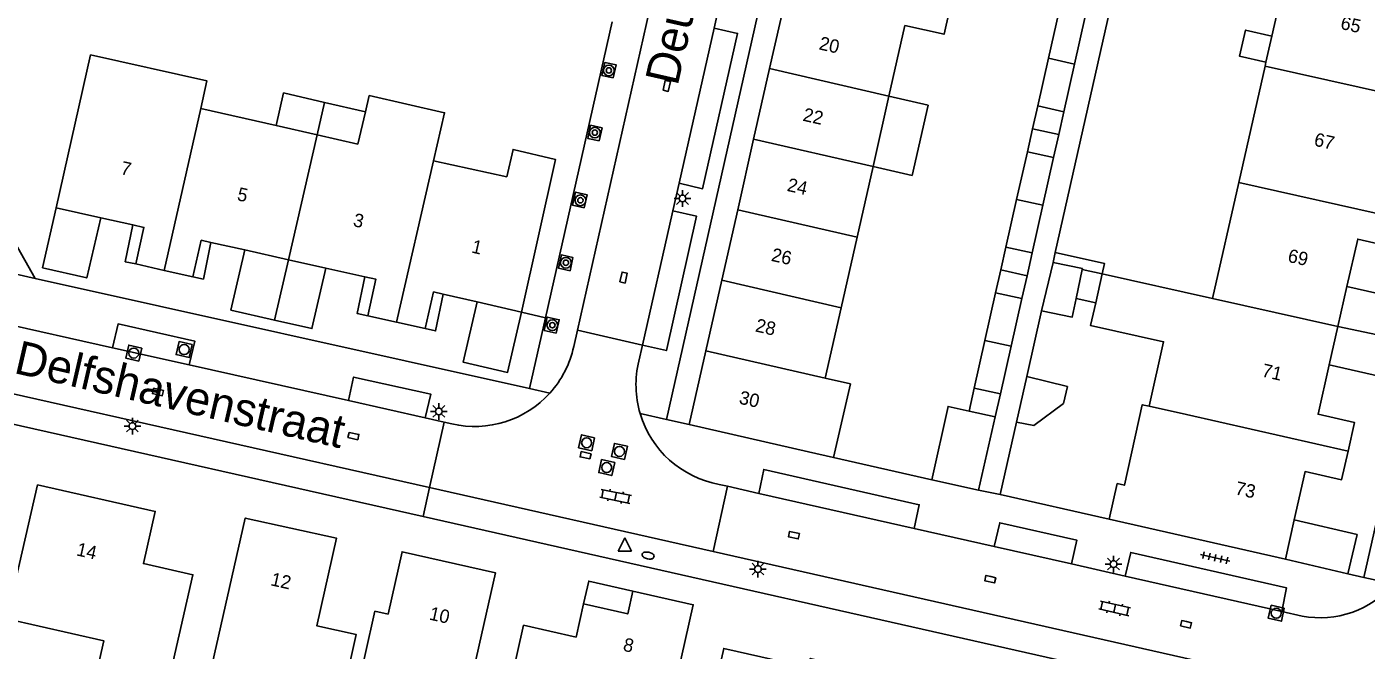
# Model space of a CAD drawing. Extents: x 128999 to 131010, y 395498 to 399007.
# Drawn here: x 129378.9 to 129478.9, y 398637.3 to 398683.9 of the extents above; entities that cross this region are included whole.
import ezdxf

# ---------------------------------------------------------------- set-up
doc = ezdxf.new("R2010")
doc.units = 0
for name, color, linetype in [('gg-afsc-muur', 7, 'Continuous'), ('gg-anno-huisnummerreeks BGT', 7, 'Continuous'), ('gg-anno-openbare ruimte label', 7, 'Continuous'), ('gg-bbg-bijgebouw', 7, 'Continuous'), ('gg-bbg-gedigitaliseerde bebouwing', 7, 'Continuous'), ('gg-bbg-gedigitaliseerde bijgebouw', 7, 'Continuous'), ('gg-bbg-hoofdgebouw', 7, 'Continuous'), ('gg-bbg-luifel en loopbrug', 7, 'Continuous'), ('gg-bbg-onder overbouw', 7, 'Continuous'), ('gg-bbg-pand overbouw', 7, 'Continuous'), ('gg-bbg-tussenscheiding', 7, 'Continuous'), ('gg-knt-verharding', 7, 'Continuous'), ('gg-knt-verharding nz', 7, 'Continuous'), ('gt-grn-vlakafsluiter', 7, 'Continuous'), ('gt-grn-weggrens', 7, 'Continuous'), ('gt-symb-boom', 7, 'Continuous'), ('gt-symb-brandkraan', 7, 'Continuous'), ('gt-symb-klinker verharding', 7, 'Continuous'), ('gt-symb-kolk', 7, 'Continuous'), ('gt-symb-kolk center center', 7, 'Continuous'), ('gt-symb-lichtmast', 7, 'Continuous'), ('gt-symb-rioolschacht', 7, 'Continuous'), ('gt-symb-tegel verharding', 7, 'Continuous'), ('gt-symb-waterafsluiter', 7, 'Continuous')]:
    doc.layers.add(name, color=color, linetype=linetype)

# ---------------------------------------------------------------- blocks, each defined once
blk = doc.blocks.new('gt0-LMAST')
at = {"layer": 'gt-symb-lichtmast'}
for p, q in [((-0.182, 0.173), (-0.447, 0.438)), ((-0.005, 0.246), (-0.005, 0.621)), ((0.172, 0.173), (0.437, 0.438)), ((-0.255, -0.004), (-0.63, -0.004)), ((-0.182, -0.181), (-0.447, -0.446)), ((-0.005, -0.254), (-0.005, -0.629)), ((0.437, -0.446), (0.172, -0.181)), ((0.245, -0.004), (0.62, -0.004))]:
    blk.add_line(p, q, dxfattribs=at)
blk.add_circle((-0.005, -0.004), 0.25, dxfattribs=at)
blk = doc.blocks.new('gt0-BOOM')
at = {"layer": 'gt-symb-boom'}
for radius in [0.4, 0.2]:
    blk.add_circle((0, 0), radius, dxfattribs=at)
blk = doc.blocks.new('gt0-KOLKCC')
at = {"layer": 'gt-symb-kolk center center'}
blk.add_lwpolyline([(-0.375, 0.2), (0.375, 0.2), (0.375, -0.2), (-0.375, -0.2)], close=True, dxfattribs=at)
blk = doc.blocks.new('gt0-RS')
at = {"layer": 'gt-symb-rioolschacht'}
blk.add_lwpolyline([(-0.5, -0.5), (0.5, -0.5), (0.5, 0.5), (-0.5, 0.5)], close=True, dxfattribs=at)
blk.add_circle((0, 0), 0.375, dxfattribs=at)
blk = doc.blocks.new('gt0-KOLK')
at = {"layer": 'gt-symb-kolk'}
blk.add_lwpolyline([(0, 0), (0.375, 0), (0.375, 0.4), (-0.375, 0.4), (-0.375, 0), (0, 0)], dxfattribs=at)
blk = doc.blocks.new('gt0-KL1')
at = {"layer": 'gt-symb-klinker verharding'}
for p, q in [((-1.15, 0.3), (1.15, 0.3)), ((-1, -0.3), (-1, 0.3)), ((-0.5, 0.3), (-0.5, 0.45)), ((0, -0.3), (0, 0.3)), ((0.5, 0.3), (0.5, 0.45)), ((1, -0.3), (1, 0.3)), ((-1.15, -0.3), (1.15, -0.3)), ((-0.5, -0.45), (-0.5, -0.3)), ((0.5, -0.45), (0.5, -0.3))]:
    blk.add_line(p, q, dxfattribs=at)
blk = doc.blocks.new('gt0-WAFSL')
at = {"layer": 'gt-symb-waterafsluiter'}
for p, q in [((-0.5, -0.333), (0, 0.667)), ((0, 0.667), (0.5, -0.333)), ((0.5, -0.333), (-0.5, -0.333))]:
    blk.add_line(p, q, dxfattribs=at)
blk = doc.blocks.new('gt0-BR')
at = {"layer": 'gt-symb-brandkraan'}
for centre, radius, start, end in [((-0.244, 0), 0.206, 107.56694, 252.43307), ((0.599, -2.664), 3, 106.89205, 107.56694), ((0, -0.691), 0.938, 73.10799, 106.89205), ((-0.599, -2.664), 3, 72.43309, 73.10799), ((0.244, 0), 0.206, 287.56695, 72.43309), ((0.599, 2.664), 3, 252.43307, 253.10797), ((0, 0.691), 0.938, 253.10797, 286.89206), ((-0.599, 2.664), 3, 286.89206, 287.56695)]:
    blk.add_arc(centre, radius, start, end, dxfattribs=at)
blk = doc.blocks.new('gt0-TEG1')
at = {"layer": 'gt-symb-tegel verharding'}
for p, q in [((-1.125, 0), (1.125, 0)), ((-0.9, -0.25), (-0.9, 0.25)), ((-0.45, -0.25), (-0.45, 0.25)), ((0, -0.25), (0, 0.25)), ((0.45, -0.25), (0.45, 0.25)), ((0.9, -0.25), (0.9, 0.25))]:
    blk.add_line(p, q, dxfattribs=at)

msp = doc.modelspace()

# ---------------------------------------------------------------- linework, layer by layer
at = {"layer": 'gg-afsc-muur'}
for p, q in [((129461.331, 398692.307), (129455.652, 398667.036)), ((129417.593, 398662.157), (129422.582, 398684.239)), ((129415.801, 398662.57), (129417.593, 398662.157)), ((129453.523, 398657.761), (129454.634, 398662.679)), ((129451.537, 398648.966), (129452.755, 398654.358)), ((129439.105, 398651.725), (129446.43, 398650.06)), ((129459.669, 398647.105), (129451.537, 398648.966))]:
    msp.add_line(p, q, dxfattribs=at)
at = {"layer": 'gg-bbg-bijgebouw'}
for p, q in [((129455.141, 398681.53), (129455.94, 398685.08)), ((129457.89, 398684.64), (129457.095, 398681.091)), ((129454.34, 398677.97), (129455.141, 398681.53)), ((129457.095, 398681.091), (129456.3, 398677.54)), ((129456.3, 398677.54), (129454.34, 398677.97)), ((129452.77, 398670.99), (129453.57, 398674.55)), ((129453.57, 398674.55), (129455.53, 398674.12)), ((129455.53, 398674.12), (129454.731, 398670.57)), ((129451.97, 398667.43), (129452.77, 398670.99)), ((129454.731, 398670.57), (129453.93, 398667.01)), ((129453.93, 398667.01), (129451.97, 398667.43)), ((129450.4, 398660.46), (129451.2, 398664.02)), ((129451.2, 398664.02), (129453.16, 398663.58)), ((129453.16, 398663.58), (129452.361, 398660.03)), ((129449.6, 398656.9), (129450.4, 398660.46)), ((129452.361, 398660.03), (129451.56, 398656.47)), ((129451.56, 398656.47), (129449.6, 398656.9)), ((129449.212, 398655.183), (129451.16, 398654.75)), ((129451.16, 398654.75), (129449.92, 398649.27)), ((129449.92, 398649.27), (129446.43, 398650.06))]:
    msp.add_line(p, q, dxfattribs=at)
msp.add_lwpolyline([(129446.43, 398650.06), (129447.65, 398655.53), (129449.212, 398655.183)], dxfattribs=at)
at = {"layer": 'gg-bbg-gedigitaliseerde bebouwing'}
for p, q in [((129473.278, 398689.621), (129471.824, 398683.186)), ((129443.232, 398678.69), (129444.426, 398683.981)), ((129471.824, 398683.186), (129471.383, 398681.235)), ((129471.383, 398681.235), (129471.317, 398680.941)), ((129471.317, 398680.941), (129469.355, 398672.259)), ((129442.047, 398673.443), (129443.232, 398678.69)), ((129391.858, 398677.78), (129397.488, 398676.507)), ((129403.596, 398675.104), (129404.163, 398677.533)), ((129397.488, 398676.507), (129400.545, 398675.816)), ((129403.596, 398675.104), (129400.545, 398675.816)), ((129409.233, 398673.87), (129414.71, 398672.67)), ((129440.859, 398668.18), (129442.047, 398673.443)), ((129469.355, 398672.259), (129467.399, 398663.6)), ((129439.668, 398662.901), (129440.859, 398668.18)), ((129458.669, 398663.275), (129459.148, 398665.433)), ((129459.148, 398665.433), (129467.399, 398663.6)), ((129438.48, 398657.64), (129439.668, 398662.901))]:
    msp.add_line(p, q, dxfattribs=at)
for points in [[(129383.63, 398681.79), (129392.324, 398679.842), (129391.858, 398677.78)], [(129404.163, 398677.533), (129404.443, 398678.75), (129410.058, 398677.46), (129409.233, 398673.87)], [(129462.668, 398655.546), (129463.737, 398660.359), (129458.29, 398661.57), (129458.669, 398663.275)], [(129439.105, 398651.725), (129440.356, 398657.211), (129438.48, 398657.64)], [(129459.669, 398647.105), (129460.276, 398649.771), (129460.813, 398649.651), (129462.148, 398655.661), (129462.668, 398655.546)]]:
    msp.add_lwpolyline(points, dxfattribs=at)
at = {"layer": 'gg-bbg-gedigitaliseerde bijgebouw'}
for p, q in [((129454.634, 398662.679), (129455.485, 398666.291)), ((129457.667, 398665.745), (129457.215, 398663.6))]:
    msp.add_line(p, q, dxfattribs=at)
for points in [[(129455.485, 398666.291), (129457.684, 398665.828), (129457.667, 398665.745)], [(129457.215, 398663.6), (129456.92, 398662.198), (129454.634, 398662.679)]]:
    msp.add_lwpolyline(points, dxfattribs=at)
at = {"layer": 'gg-bbg-hoofdgebouw'}
for p, q in [((129435.509, 398686), (129434.327, 398680.761)), ((129383.63, 398681.79), (129381.071, 398670.37)), ((129434.327, 398680.761), (129433.136, 398675.481)), ((129433.136, 398675.481), (129431.949, 398670.22)), ((129381.071, 398670.37), (129384.388, 398669.624)), ((129431.949, 398670.22), (129430.763, 398664.959)), ((129384.388, 398669.624), (129386.791, 398669.084)), ((129392.623, 398667.777), (129395.147, 398667.214)), ((129395.147, 398667.214), (129398.402, 398666.487)), ((129387.001, 398666.17), (129389.139, 398665.689)), ((129398.402, 398666.487), (129401.198, 398665.863)), ((129389.139, 398665.689), (129391.271, 398665.21)), ((129401.198, 398665.863), (129404.11, 398665.213)), ((129430.763, 398664.959), (129429.571, 398659.679)), ((129477.429, 398664.488), (129476.75, 398661.49)), ((129409.964, 398663.914), (129412.488, 398663.333)), ((129412.488, 398663.333), (129415.801, 398662.57)), ((129404.321, 398662.3), (129406.46, 398661.821)), ((129406.46, 398661.821), (129408.611, 398661.34)), ((129476.75, 398661.49), (129476.104, 398658.636)), ((129429.571, 398659.679), (129428.331, 398654.18)), ((129428.331, 398654.18), (129437.241, 398652.15)), ((129437.241, 398652.15), (129439.105, 398651.725)), ((129472.83, 398644.13), (129459.669, 398647.105)), ((129473.488, 398647.057), (129472.83, 398644.13))]:
    msp.add_line(p, q, dxfattribs=at)
for points in [[(129415.801, 398662.57), (129418.341, 398673.98), (129415.17, 398674.72), (129414.71, 398672.67)], [(129386.791, 398669.084), (129387.611, 398668.9), (129387.001, 398666.17)], [(129481.449, 398669.55), (129480.96, 398667.41), (129478.231, 398668.03), (129477.429, 398664.488)], [(129391.271, 398665.21), (129391.891, 398667.94), (129392.623, 398667.777)], [(129404.11, 398665.213), (129404.931, 398665.03), (129404.321, 398662.3)], [(129408.611, 398661.34), (129409.241, 398664.08), (129409.964, 398663.914)], [(129476.104, 398658.636), (129475.27, 398654.95), (129478, 398654.33), (129477.516, 398652.2)], [(129477.516, 398652.2), (129477.03, 398650.06), (129474.3, 398650.67), (129473.488, 398647.057)], [(129377.391, 398639.66), (129384.611, 398638.03), (129383.531, 398633.23), (129382.751, 398633.4), (129381.741, 398628.92), (129387.771, 398627.54), (129391.271, 398642.96), (129387.581, 398643.8), (129388.461, 398647.69), (129379.68, 398649.67), (129377.391, 398639.66)], [(129401.761, 398630.89), (129403.471, 398638.5), (129400.521, 398639.16), (129402.001, 398645.69), (129395.181, 398647.2), (129392.541, 398635.51)], [(129403.411, 398633.76), (129404.861, 398640.24), (129405.841, 398640.02), (129406.891, 398644.68), (129413.861, 398643.11), (129411.384, 398632.092)], [(129421.061, 398626.73), (129422.071, 398631.23), (129426.271, 398630.29), (129428.631, 398640.72), (129424.121, 398641.74)], [(129420.431, 398640.79), (129419.881, 398638.31), (129415.961, 398639.19), (129414.21, 398631.42)], [(129432.291, 398625.86), (129436.291, 398624.95), (129438.861, 398636.37), (129437.361, 398636.71), (129437.211, 398636.04), (129430.901, 398637.46), (129428.921, 398628.68)]]:
    msp.add_lwpolyline(points, dxfattribs=at)
at = {"layer": 'gg-bbg-luifel en loopbrug'}
for p, q in [((129400.545, 398675.816), (129401.101, 398678.236)), ((129404.163, 398677.533), (129401.101, 398678.236)), ((129454.34, 398677.97), (129453.955, 398676.26)), ((129455.915, 398675.83), (129456.3, 398677.54)), ((129453.955, 398676.26), (129453.57, 398674.55)), ((129453.955, 398676.26), (129455.915, 398675.83)), ((129455.53, 398674.12), (129455.915, 398675.83)), ((129381.071, 398670.37), (129380.041, 398665.887)), ((129451.97, 398667.43), (129451.585, 398665.725)), ((129453.545, 398665.295), (129453.93, 398667.01)), ((129455.652, 398667.036), (129455.485, 398666.291)), ((129398.402, 398666.487), (129397.367, 398661.983)), ((129451.585, 398665.725), (129451.2, 398664.02)), ((129451.585, 398665.725), (129453.545, 398665.295)), ((129453.16, 398663.58), (129453.545, 398665.295)), ((129457.667, 398665.745), (129459.148, 398665.433)), ((129457.215, 398663.6), (129458.669, 398663.275)), ((129476.75, 398661.49), (129481.155, 398660.568)), ((129452.755, 398654.358), (129453.523, 398657.761)), ((129453.523, 398657.761), (129456.564, 398657.019)), ((129449.6, 398656.9), (129449.212, 398655.183)), ((129451.16, 398654.75), (129451.56, 398656.47)), ((129477.505, 398643.043), (129472.83, 398644.13))]:
    msp.add_line(p, q, dxfattribs=at)
for points in [[(129445.613, 398689.239), (129448.539, 398688.575), (129447.347, 398683.319), (129444.426, 398683.981)], [(129471.383, 398681.235), (129469.418, 398681.679), (129469.858, 398683.63), (129471.824, 398683.186)], [(129397.488, 398676.507), (129398.038, 398678.94), (129401.101, 398678.236)], [(129443.232, 398678.69), (129446.158, 398678.026), (129444.968, 398672.781), (129442.047, 398673.443)], [(129380.041, 398665.887), (129383.354, 398665.125), (129384.388, 398669.624)], [(129387.001, 398666.17), (129386.218, 398666.333), (129386.791, 398669.084)], [(129391.271, 398665.21), (129392.054, 398665.047), (129392.623, 398667.777)], [(129395.147, 398667.214), (129394.116, 398662.73), (129397.367, 398661.983)], [(129459.148, 398665.433), (129459.323, 398666.214), (129455.652, 398667.036)], [(129397.367, 398661.983), (129400.159, 398661.342), (129401.198, 398665.863)], [(129404.321, 398662.3), (129403.538, 398662.463), (129404.11, 398665.213)], [(129477.429, 398664.488), (129481.818, 398663.494), (129481.155, 398660.568)], [(129408.611, 398661.34), (129409.394, 398661.177), (129409.964, 398663.914)], [(129412.488, 398663.333), (129411.453, 398658.833), (129414.767, 398658.071), (129415.801, 398662.57)], [(129481.155, 398660.568), (129480.492, 398657.642), (129476.104, 398658.636)], [(129456.564, 398657.019), (129456.255, 398655.756), (129454.062, 398654.118), (129452.755, 398654.358)], [(129477.505, 398643.043), (129478.185, 398645.965), (129473.488, 398647.057)]]:
    msp.add_lwpolyline(points, dxfattribs=at)
at = {"layer": 'gg-bbg-onder overbouw'}
msp.add_lwpolyline([(129424.121, 398641.74), (129423.731, 398640.04), (129420.431, 398640.79)], dxfattribs=at)
at = {"layer": 'gg-bbg-pand overbouw'}
msp.add_lwpolyline([(129420.431, 398640.79), (129420.821, 398642.49), (129424.121, 398641.74)], dxfattribs=at)
at = {"layer": 'gg-bbg-tussenscheiding'}
for p, q in [((129455.141, 398681.53), (129457.095, 398681.091)), ((129434.327, 398680.761), (129443.232, 398678.69)), ((129471.317, 398680.941), (129480.68, 398678.85)), ((129389.139, 398665.689), (129391.858, 398677.78)), ((129398.402, 398666.487), (129400.545, 398675.816)), ((129433.136, 398675.481), (129442.047, 398673.443)), ((129406.46, 398661.821), (129409.233, 398673.87)), ((129469.355, 398672.259), (129481.449, 398669.55)), ((129454.731, 398670.57), (129452.77, 398670.99)), ((129431.949, 398670.22), (129440.859, 398668.18)), ((129430.763, 398664.959), (129439.668, 398662.901)), ((129467.399, 398663.6), (129476.75, 398661.49)), ((129450.4, 398660.46), (129452.361, 398660.03)), ((129429.571, 398659.679), (129438.48, 398657.64)), ((129465.44, 398654.93), (129462.668, 398655.546)), ((129465.44, 398654.93), (129477.516, 398652.2))]:
    msp.add_line(p, q, dxfattribs=at)
at = {"layer": 'gg-knt-verharding'}
for p, q in [((129441.706, 398757.612), (129419.974, 398661.216)), ((129502.241, 398746.95), (129478.68, 398642.77)), ((129431.091, 398687.786), (129430.185, 398683.782)), ((129427.567, 398672.209), (129427.1, 398670.145)), ((129427.1, 398670.145), (129427.048, 398669.914)), ((129379.495, 398665.095), (129371.351, 398666.908)), ((129337.131, 398665.66), (129408.941, 398649.468)), ((129379.495, 398665.095), (129416.401, 398656.88)), ((129374.384, 398662.36), (129385.278, 398659.915)), ((129416.401, 398656.88), (129417.593, 398662.157)), ((129408.454, 398647.301), (129343.599, 398661.914)), ((129419.974, 398661.216), (129419.699, 398659.998)), ((129424.829, 398660.106), (129419.974, 398661.216)), ((129424.562, 398658.924), (129424.829, 398660.106)), ((129390.999, 398658.63), (129402.878, 398655.966)), ((129410.04, 398654.358), (129408.607, 398654.68)), ((129410.04, 398654.358), (129408.941, 398649.468)), ((129410.611, 398654.23), (129410.04, 398654.358)), ((129426.621, 398654.55), (129428.331, 398654.18)), ((129408.941, 398649.468), (129430.123, 398644.692)), ((129431.186, 398649.569), (129430.123, 398644.692)), ((129431.186, 398649.569), (129430.558, 398649.711)), ((129433.518, 398649.042), (129431.186, 398649.569)), ((129474.054, 398632.52), (129408.454, 398647.301)), ((129445.128, 398646.419), (129451.086, 398645.073)), ((129430.123, 398644.692), (129474.753, 398634.628)), ((129456.863, 398643.768), (129460.876, 398642.862)), ((129478.68, 398642.77), (129477.505, 398643.043)), ((129474.08, 398639.88), (129472.563, 398640.223))]:
    msp.add_line(p, q, dxfattribs=at)
for points in [[(129446.251, 398733.62), (129444.531, 398734.04), (129426.621, 398654.55)], [(129430.185, 398683.782), (129431.936, 398683.389), (129429.327, 398671.79), (129427.567, 398672.209)], [(129422.649, 398680.064), (129421.81, 398680.254), (129422.029, 398681.222), (129422.877, 398681.03), (129422.649, 398680.064)], [(129421.591, 398675.355), (129420.746, 398675.546), (129420.967, 398676.524), (129421.821, 398676.331), (129421.591, 398675.355)], [(129420.475, 398670.363), (129419.619, 398670.556), (129419.84, 398671.537), (129420.697, 398671.343), (129420.475, 398670.363)], [(129427.1, 398670.145), (129428.866, 398669.742), (129426.618, 398659.697), (129424.829, 398660.106)], [(129419.44, 398665.663), (129418.558, 398665.862), (129418.781, 398666.845), (129419.641, 398666.651), (129419.44, 398665.663)], [(129418.398, 398661.005), (129417.507, 398661.206), (129417.732, 398662.204), (129418.624, 398662.002), (129418.398, 398661.005)], [(129390.999, 398658.63), (129391.408, 398660.413), (129385.687, 398661.698), (129385.278, 398659.915)], [(129408.607, 398654.68), (129409.039, 398656.444), (129403.273, 398657.724), (129402.878, 398655.966)], [(129445.128, 398646.419), (129445.5, 398648.193), (129433.895, 398650.824), (129433.518, 398649.042)], [(129456.863, 398643.768), (129457.274, 398645.542), (129451.51, 398646.841), (129451.086, 398645.073)], [(129472.563, 398640.223), (129472.915, 398641.984), (129461.285, 398644.632), (129460.876, 398642.862)]]:
    msp.add_lwpolyline(points, dxfattribs=at)
for centre, radius, start, end in [((129412.325, 398661.579), 7.542, 317.99547, 347.89999), ((129431.908, 398657.144), 7.558, 166.38244, 196.50581), ((129412.32, 398661.58), 7.546, 256.91207, 318.01162), ((129431.904, 398657.145), 7.555, 196.51916, 259.73551), ((129475.437, 398646.864), 7.115, 259.00607, 319.81133)]:
    msp.add_arc(centre, radius, start, end, dxfattribs=at)
at = {"layer": 'gg-knt-verharding nz'}
for p, q in [((129430.185, 398683.782), (129427.567, 398672.209)), ((129427.048, 398669.914), (129424.829, 398660.106)), ((129385.278, 398659.915), (129390.999, 398658.63)), ((129402.878, 398655.966), (129408.607, 398654.68)), ((129433.518, 398649.042), (129445.128, 398646.419)), ((129451.086, 398645.073), (129456.863, 398643.768)), ((129460.876, 398642.862), (129472.563, 398640.223))]:
    msp.add_line(p, q, dxfattribs=at)
at = {"layer": 'gt-grn-vlakafsluiter'}
msp.add_line((129376.573, 398670.246), (129379.495, 398665.095), dxfattribs=at)
at = {"layer": 'gt-grn-weggrens'}
for p, q in [((129416.401, 398656.88), (129417.929, 398656.532)), ((129424.661, 398654.997), (129426.621, 398654.55)), ((129408.941, 398649.468), (129408.454, 398647.301)), ((129449.92, 398649.27), (129451.537, 398648.966)), ((129478.68, 398642.77), (129480.872, 398642.273))]:
    msp.add_line(p, q, dxfattribs=at)

# ---------------------------------------------------------------- block references
at = {"layer": 'gt-symb-boom'}
for p in [(129422.324, 398680.621), (129421.281, 398675.978), (129420.201, 398670.923), (129419.118, 398666.26), (129418.107, 398661.599)]:
    msp.add_blockref('gt0-BOOM', p, dxfattribs=at)
at = {"layer": 'gt-symb-brandkraan', "rotation": -12.702731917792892}
msp.add_blockref('gt0-BR', (129425.256, 398644.4), dxfattribs=at)
at = {"layer": 'gt-symb-klinker verharding'}
for p, rotation in [((129422.829, 398648.815), 168.52151796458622), ((129460.084, 398640.447), 167.3531465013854)]:
    msp.add_blockref('gt0-KL1', p, dxfattribs=dict(at, rotation=rotation))
at = {"layer": 'gt-symb-kolk'}
for p, rotation in [((129436.187, 398646.115), 167.353146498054), ((129450.838, 398642.827), 167.06118937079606), ((129465.459, 398639.46), 166.99249520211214)]:
    msp.add_blockref('gt0-KOLK', p, dxfattribs=dict(at, rotation=rotation))
at = {"layer": 'gt-symb-kolk center center'}
for p, rotation in [((129426.653, 398679.464), 77.22875743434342), ((129423.425, 398665.154), 77.22875743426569), ((129388.662, 398656.609), -12.646853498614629), ((129403.254, 398653.321), -11.714525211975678), ((129420.589, 398651.883), 168.17329608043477)]:
    msp.add_blockref('gt0-KOLKCC', p, dxfattribs=dict(at, rotation=rotation))
at = {"layer": 'gt-symb-lichtmast'}
for p in [(129427.823, 398671.069), (129409.637, 398655.164), (129386.761, 398654.07), (129433.459, 398643.391), (129460.011, 398643.766)]:
    msp.add_blockref('gt0-LMAST', p, dxfattribs=at)
at = {"layer": 'gt-symb-rioolschacht'}
for p, rotation in [((129386.856, 398659.515), 167.3531465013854), ((129390.619, 398659.778), 167.353146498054), ((129420.667, 398652.821), 167.353146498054), ((129423.114, 398652.175), 167.3531465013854), ((129422.164, 398650.966), 167.3531465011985), ((129472.153, 398640.089), 167.35314650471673)]:
    msp.add_blockref('gt0-RS', p, dxfattribs=dict(at, rotation=rotation))
at = {"layer": 'gt-symb-tegel verharding', "rotation": -12.702731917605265}
msp.add_blockref('gt0-TEG1', (129467.594, 398644.221), dxfattribs=at)
at = {"layer": 'gt-symb-waterafsluiter'}
msp.add_blockref('gt0-WAFSL', (129423.527, 398645.053), dxfattribs=at)

# ---------------------------------------------------------------- texts
at = {"layer": 'gg-anno-huisnummerreeks BGT'}
for s, rotation, p in [('65', 347.2, (129476.888, 398683.734)), ('20', 347.3, (129437.956, 398682.201)), ('22', 347.3, (129436.754, 398676.874)), ('67', 347.2, (129474.913, 398675.018)), ('7', 347.4, (129385.819, 398672.89)), ('24', 347.3, (129435.572, 398671.635)), ('5', 347.4, (129394.519, 398670.94)), ('3', 347.4, (129403.178, 398669.008)), ('1', 347.1, (129412.015, 398667.033)), ('26', 347.3, (129434.394, 398666.41)), ('69', 347.2, (129472.95, 398666.34)), ('28', 347.3, (129433.205, 398661.139)), ('71', 347.2, (129471.01, 398657.774)), ('30', 347.3, (129431.989, 398655.75)), ('73', 347.4, (129469.025, 398648.979)), ('14', 347.3, (129382.518, 398644.417)), ('12', 347.5, (129397.023, 398642.183)), ('10', 347.3, (129408.86, 398639.624)), ('8', 347.2, (129423.33, 398637.305))]:
    msp.add_text(s, height=1, rotation=rotation, dxfattribs=at).set_placement(p)
at = {"layer": 'gg-anno-openbare ruimte label'}
for s, rotation, p in [('Deursenstraat', 77.2, (129427.457, 398679.413)), ('Delfshavenstraat', 347, (129377.827, 398658.044))]:
    msp.add_text(s, height=2.5, rotation=rotation, dxfattribs=at).set_placement(p)

doc.saveas('drawing.dxf')
